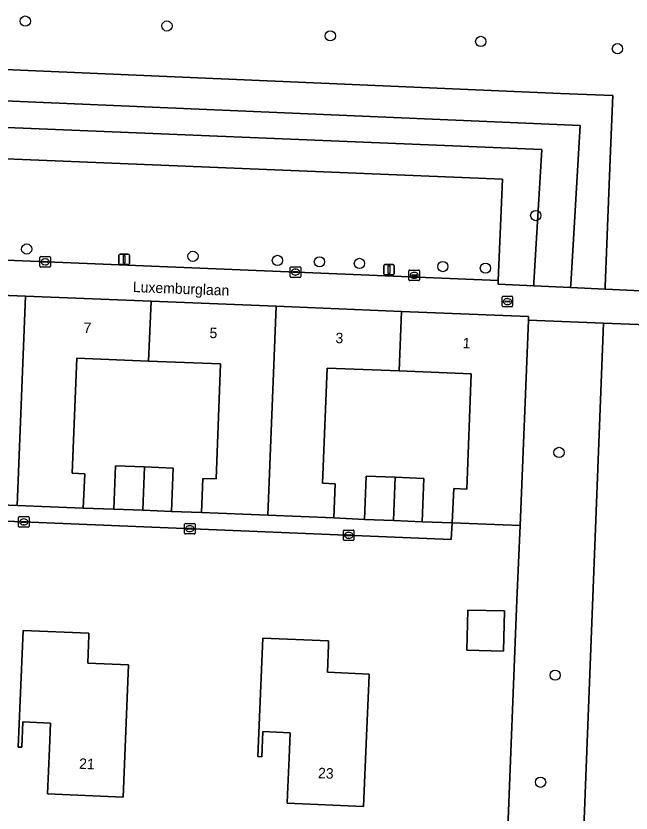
# Model space of a CAD drawing. Extents: x 160786 to 161429, y 386828 to 387485.
# Drawn here: x 161338.8 to 161397.6, y 387186.8 to 387262.9 of the extents above; entities that cross this region are included whole.
import ezdxf

# ---------------------------------------------------------------- set-up
doc = ezdxf.new("R2010")
doc.units = 0
for name, color, linetype in [('IMGEO_Boom', 7, 'Continuous'), ('IMGEO_Brandkraan', 7, 'Continuous'), ('IMGEO_Erf', 7, 'Continuous'), ('IMGEO_Groenvoorziening', 7, 'Continuous'), ('IMGEO_Kolk', 7, 'Continuous'), ('IMGEO_Lichtmast', 7, 'Continuous'), ('IMGEO_Openbare_ruimte_label', 7, 'Continuous'), ('IMGEO_Pand', 7, 'Continuous'), ('IMGEO_Pand_nummerreeks', 7, 'Continuous'), ('IMGEO_Rioolput', 7, 'Continuous'), ('IMGEO_Voetpad_open', 7, 'Continuous')]:
    doc.layers.add(name, color=color, linetype=linetype)

msp = doc.modelspace()

# ---------------------------------------------------------------- linework, layer by layer
at = {"layer": 'IMGEO_Boom'}
for centre in [(161339.699, 387262.375), (161353.232, 387261.906), (161368.835, 387260.966), (161383.21, 387260.429), (161396.265, 387259.739), (161388.461, 387243.802), (161339.83, 387240.61), (161355.716, 387239.916), (161363.785, 387239.523), (161367.795, 387239.384), (161371.615, 387239.235), (161379.584, 387238.932), (161383.657, 387238.779), (161390.686, 387221.188), (161390.316, 387199.923), (161388.925, 387189.697)]:
    msp.add_circle(centre, 0.489, dxfattribs=at)
at = {"layer": 'IMGEO_Brandkraan'}
for p, q in [((161385.253, 387235.171), (161385.253, 387236.023)), ((161385.328, 387236.097), (161386.18, 387236.097)), ((161385.512, 387235.591), (161385.512, 387235.603)), ((161385.95, 387235.554), (161385.552, 387235.554)), ((161385.555, 387235.64), (161385.953, 387235.64)), ((161385.741, 387235.877), (161385.766, 387235.877)), ((161385.996, 387235.603), (161385.996, 387235.591)), ((161386.254, 387236.023), (161386.254, 387235.171)), ((161386.18, 387235.097), (161385.328, 387235.097)), ((161385.764, 387235.317), (161385.739, 387235.317))]:
    msp.add_line(p, q, dxfattribs=at)
for points in [[(161385.253, 387235.171), (161385.253, 387236.023)], [(161385.328, 387236.097), (161386.18, 387236.097)], [(161386.254, 387236.023), (161386.254, 387235.171)], [(161386.18, 387235.097), (161385.328, 387235.097)]]:
    msp.add_lwpolyline(points, dxfattribs=at)
for centre, radius, start, end in [((161385.33, 387236.021), 0.0765, 91.55205, 178.44795), ((161385.33, 387236.021), 0.0765, 91.55205, 178.44795), ((161385.552, 387235.6), 0.0403, 85.87752, 175.75265), ((161385.549, 387235.59), 0.0366, 178.93798, 274.71019), ((161385.953, 387235.597), 0.043, 264.86636, 352.45326), ((161385.957, 387235.602), 0.0386, 1.73085, 96.63898), ((161386.178, 387236.021), 0.0765, 1.55205, 88.44795), ((161386.178, 387236.021), 0.0765, 1.55205, 88.44795), ((161385.33, 387235.173), 0.0765, 181.55205, 268.44795), ((161385.33, 387235.173), 0.0765, 181.55205, 268.44795), ((161386.178, 387235.173), 0.0765, 271.55205, 358.44795), ((161386.178, 387235.173), 0.0765, 271.55205, 358.44795)]:
    msp.add_arc(centre, radius, start, end, dxfattribs=at)
for centre, major_axis, ratio, start_param, end_param in [((161385.74, 387235.597), (-0.387, 0.002), 0.722429, 4.712389, 7.853982), ((161385.765, 387235.597), (-0.39, 0.002), 0.717154, 1.570796, 4.712389)]:
    msp.add_ellipse(centre, major_axis=major_axis, ratio=ratio, start_param=start_param, end_param=end_param, dxfattribs=at)
at = {"layer": 'IMGEO_Erf'}
for points in [[(161353.661, 387215.551), (161356.539, 387215.447), (161356.671, 387218.715), (161357.937, 387218.665), (161358.357, 387229.635), (161351.482, 387229.914), (161344.608, 387230.193), (161344.162, 387219.201), (161345.371, 387219.152), (161345.239, 387215.884), (161348.163, 387215.772), (161348.33, 387219.909), (161351.076, 387219.799), (161353.828, 387219.688)], [(161377.611, 387214.572), (161380.491, 387214.479), (161380.623, 387217.747), (161381.867, 387217.698), (161382.288, 387228.69), (161375.415, 387228.969), (161368.539, 387229.248), (161368.093, 387218.256), (161369.302, 387218.207), (161369.17, 387214.939), (161372.097, 387214.794), (161372.264, 387218.931), (161375.023, 387218.82), (161377.778, 387218.709)], [(161381.975, 387206.145), (161385.47, 387206.067), (161385.385, 387202.218), (161381.89, 387202.295)], [(161349.04, 387188.29), (161341.818, 387188.591), (161342, 387192.935), (161342.101, 387195.352), (161339.456, 387195.462), (161339.355, 387193.044), (161339.019, 387193.058), (161339.484, 387204.185), (161345.781, 387203.923), (161345.773, 387203.731), (161345.663, 387201.074), (161349.567, 387200.911)], [(161368.555, 387200.195), (161372.538, 387200.032), (161372.502, 387199.163), (161372.296, 387194.128), (161372.02, 387187.39), (161364.716, 387187.689), (161364.75, 387188.528), (161364.893, 387192.023), (161364.991, 387194.423), (161362.381, 387194.53), (161362.282, 387192.129), (161361.919, 387192.144), (161362.382, 387203.447), (161368.676, 387203.19), (161368.661, 387202.818)]]:
    msp.add_lwpolyline(points, close=True, dxfattribs=at)
for points in [[(161386.657, 387207.071), (161386.969, 387214.218), (161380.491, 387214.479), (161380.385, 387212.88), (161314.673, 387215.577)], [(161338.494, 387179.104), (161338.672, 387185.65), (161379.763, 387183.988), (161385.728, 387183.729), (161386.657, 387207.071)]]:
    msp.add_lwpolyline(points, dxfattribs=at)
at = {"layer": 'IMGEO_Groenvoorziening'}
for points in [[(161317.851, 387240.363), (161384.876, 387237.612), (161385.271, 387247.275), (161330.068, 387249.536), (161330.084, 387250), (161330.17, 387252.534), (161330.256, 387255.079), (161330.357, 387258.077), (161390.836, 387255.474), (161395.83, 387255.259), (161395.614, 387250), (161395.348, 387243.557), (161395.079, 387237.044), (161395.079, 387236.775), (161404.719, 387236.326)], [(161404.883, 387233.143), (161394.941, 387233.543), (161392.245, 387164.908), (161400.238, 387164.515)]]:
    msp.add_lwpolyline(points, dxfattribs=at)
for points in [[(161330.357, 387258.077), (161330.256, 387255.079), (161392.709, 387252.391), (161391.81, 387237.228), (161391.792, 387236.927), (161395.079, 387236.775), (161395.079, 387237.044), (161395.348, 387243.557), (161395.614, 387250), (161395.83, 387255.259), (161390.836, 387255.474)], [(161330.256, 387255.079), (161330.17, 387252.534), (161389.037, 387250.123), (161388.284, 387237.427), (161388.264, 387237.09), (161391.792, 387236.927), (161391.81, 387237.228), (161392.709, 387252.391)], [(161389.037, 387250.123), (161330.17, 387252.534), (161330.084, 387250), (161330.068, 387249.536), (161385.271, 387247.275), (161384.876, 387237.612), (161384.861, 387237.248), (161388.264, 387237.09), (161388.284, 387237.427)], [(161394.941, 387233.543), (161387.758, 387233.832), (161386.969, 387214.218), (161386.657, 387207.071), (161385.728, 387183.729), (161385.594, 387180.646), (161385.46, 387177.56), (161385.326, 387174.474), (161385.192, 387171.388), (161385.058, 387168.302), (161384.924, 387165.217), (161392.245, 387164.908)]]:
    msp.add_lwpolyline(points, close=True, dxfattribs=at)
at = {"layer": 'IMGEO_Kolk'}
for p, q in [((161341.094, 387238.961), (161341.094, 387239.813)), ((161341.169, 387239.887), (161342.021, 387239.887)), ((161341.353, 387239.381), (161341.353, 387239.393)), ((161341.791, 387239.344), (161341.393, 387239.344)), ((161341.396, 387239.43), (161341.794, 387239.43)), ((161341.582, 387239.667), (161341.607, 387239.667)), ((161341.837, 387239.393), (161341.837, 387239.381)), ((161342.095, 387239.813), (161342.095, 387238.961)), ((161342.021, 387238.887), (161341.169, 387238.887)), ((161341.605, 387239.107), (161341.58, 387239.107)), ((161365.004, 387237.98), (161365.004, 387238.832)), ((161365.079, 387238.906), (161365.931, 387238.906)), ((161365.492, 387238.686), (161365.517, 387238.686)), ((161366.005, 387238.832), (161366.005, 387237.98)), ((161365.931, 387237.906), (161365.079, 387237.906)), ((161365.263, 387238.4), (161365.263, 387238.412)), ((161365.701, 387238.363), (161365.303, 387238.363)), ((161365.306, 387238.449), (161365.704, 387238.449)), ((161365.515, 387238.126), (161365.49, 387238.126)), ((161365.747, 387238.412), (161365.747, 387238.4)), ((161339.054, 387214.131), (161339.054, 387214.983)), ((161339.129, 387215.057), (161339.981, 387215.057)), ((161340.055, 387214.983), (161340.055, 387214.131)), ((161339.313, 387214.551), (161339.313, 387214.563)), ((161339.751, 387214.514), (161339.353, 387214.514)), ((161339.356, 387214.6), (161339.754, 387214.6)), ((161339.565, 387214.277), (161339.54, 387214.277)), ((161339.542, 387214.837), (161339.567, 387214.837)), ((161339.797, 387214.563), (161339.797, 387214.551)), ((161354.914, 387213.48), (161354.914, 387214.332)), ((161354.989, 387214.406), (161355.841, 387214.406)), ((161355.915, 387214.332), (161355.915, 387213.48)), ((161339.981, 387214.057), (161339.129, 387214.057)), ((161355.173, 387213.9), (161355.173, 387213.912)), ((161355.611, 387213.863), (161355.213, 387213.863)), ((161355.216, 387213.949), (161355.614, 387213.949)), ((161355.425, 387213.626), (161355.4, 387213.626)), ((161355.402, 387214.186), (161355.427, 387214.186)), ((161355.657, 387213.912), (161355.657, 387213.9)), ((161370.091, 387212.857), (161370.091, 387213.709)), ((161370.166, 387213.783), (161371.018, 387213.783)), ((161370.579, 387213.563), (161370.604, 387213.563)), ((161371.092, 387213.709), (161371.092, 387212.857)), ((161355.841, 387213.406), (161354.989, 387213.406)), ((161371.018, 387212.783), (161370.166, 387212.783)), ((161370.35, 387213.277), (161370.35, 387213.289)), ((161370.788, 387213.24), (161370.39, 387213.24)), ((161370.393, 387213.326), (161370.791, 387213.326)), ((161370.602, 387213.003), (161370.577, 387213.003)), ((161370.834, 387213.289), (161370.834, 387213.277))]:
    msp.add_line(p, q, dxfattribs=at)
for points in [[(161341.094, 387238.961), (161341.094, 387239.813)], [(161341.169, 387239.887), (161342.021, 387239.887)], [(161342.095, 387239.813), (161342.095, 387238.961)], [(161342.021, 387238.887), (161341.169, 387238.887)], [(161365.004, 387237.98), (161365.004, 387238.832)], [(161365.079, 387238.906), (161365.931, 387238.906)], [(161366.005, 387238.832), (161366.005, 387237.98)], [(161365.931, 387237.906), (161365.079, 387237.906)], [(161339.054, 387214.131), (161339.054, 387214.983)], [(161339.129, 387215.057), (161339.981, 387215.057)], [(161340.055, 387214.983), (161340.055, 387214.131)], [(161354.914, 387213.48), (161354.914, 387214.332)], [(161354.989, 387214.406), (161355.841, 387214.406)], [(161355.915, 387214.332), (161355.915, 387213.48)], [(161339.981, 387214.057), (161339.129, 387214.057)], [(161370.091, 387212.857), (161370.091, 387213.709)], [(161370.166, 387213.783), (161371.018, 387213.783)], [(161371.092, 387213.709), (161371.092, 387212.857)], [(161355.841, 387213.406), (161354.989, 387213.406)], [(161371.018, 387212.783), (161370.166, 387212.783)]]:
    msp.add_lwpolyline(points, dxfattribs=at)
for centre, radius, start, end in [((161341.171, 387239.811), 0.0765, 91.55205, 178.44795), ((161341.171, 387239.811), 0.0765, 91.55205, 178.44795), ((161341.393, 387239.39), 0.0403, 85.87752, 175.75265), ((161341.39, 387239.38), 0.0366, 178.93798, 274.71019), ((161341.794, 387239.387), 0.043, 264.86636, 352.45326), ((161341.798, 387239.392), 0.0386, 1.73085, 96.63898), ((161342.019, 387239.811), 0.0765, 1.55205, 88.44795), ((161342.019, 387239.811), 0.0765, 1.55205, 88.44795), ((161341.171, 387238.963), 0.0765, 181.55205, 268.44795), ((161341.171, 387238.963), 0.0765, 181.55205, 268.44795), ((161342.019, 387238.963), 0.0765, 271.55205, 358.44795), ((161342.019, 387238.963), 0.0765, 271.55205, 358.44795), ((161365.081, 387238.83), 0.0765, 91.55205, 178.44795), ((161365.081, 387238.83), 0.0765, 91.55205, 178.44795), ((161365.929, 387238.83), 0.0765, 1.55205, 88.44795), ((161365.929, 387238.83), 0.0765, 1.55205, 88.44795), ((161365.081, 387237.982), 0.0765, 181.55205, 268.44795), ((161365.081, 387237.982), 0.0765, 181.55205, 268.44795), ((161365.303, 387238.409), 0.0403, 85.87752, 175.75265), ((161365.3, 387238.399), 0.0366, 178.93798, 274.71019), ((161365.704, 387238.406), 0.043, 264.86636, 352.45326), ((161365.708, 387238.411), 0.0386, 1.73085, 96.63898), ((161365.929, 387237.982), 0.0765, 271.55205, 358.44795), ((161365.929, 387237.982), 0.0765, 271.55205, 358.44795), ((161339.131, 387214.981), 0.0765, 91.55205, 178.44795), ((161339.131, 387214.981), 0.0765, 91.55205, 178.44795), ((161339.979, 387214.981), 0.0765, 1.55205, 88.44795), ((161339.979, 387214.981), 0.0765, 1.55205, 88.44795), ((161339.353, 387214.56), 0.0403, 85.87752, 175.75265), ((161339.35, 387214.55), 0.0366, 178.93798, 274.71019), ((161339.754, 387214.557), 0.043, 264.86636, 352.45326), ((161339.758, 387214.562), 0.0386, 1.73085, 96.63898), ((161354.991, 387214.33), 0.0765, 91.55205, 178.44795), ((161354.991, 387214.33), 0.0765, 91.55205, 178.44795), ((161355.839, 387214.33), 0.0765, 1.55205, 88.44795), ((161355.839, 387214.33), 0.0765, 1.55205, 88.44795), ((161339.131, 387214.133), 0.0765, 181.55205, 268.44795), ((161339.131, 387214.133), 0.0765, 181.55205, 268.44795), ((161339.979, 387214.133), 0.0765, 271.55205, 358.44795), ((161339.979, 387214.133), 0.0765, 271.55205, 358.44795), ((161354.991, 387213.482), 0.0765, 181.55205, 268.44795), ((161354.991, 387213.482), 0.0765, 181.55205, 268.44795), ((161355.213, 387213.909), 0.0403, 85.87752, 175.75265), ((161355.21, 387213.899), 0.0366, 178.93798, 274.71019), ((161355.614, 387213.906), 0.043, 264.86636, 352.45326), ((161355.618, 387213.911), 0.0386, 1.73085, 96.63898), ((161355.839, 387213.482), 0.0765, 271.55205, 358.44795), ((161355.839, 387213.482), 0.0765, 271.55205, 358.44795), ((161370.168, 387213.707), 0.0765, 91.55205, 178.44795), ((161370.168, 387213.707), 0.0765, 91.55205, 178.44795), ((161371.016, 387213.707), 0.0765, 1.55205, 88.44795), ((161371.016, 387213.707), 0.0765, 1.55205, 88.44795), ((161370.168, 387212.859), 0.0765, 181.55205, 268.44795), ((161370.168, 387212.859), 0.0765, 181.55205, 268.44795), ((161370.39, 387213.286), 0.0403, 85.87752, 175.75265), ((161370.387, 387213.276), 0.0366, 178.93798, 274.71019), ((161370.791, 387213.283), 0.043, 264.86636, 352.45326), ((161370.795, 387213.288), 0.0386, 1.73085, 96.63898), ((161371.016, 387212.859), 0.0765, 271.55205, 358.44795), ((161371.016, 387212.859), 0.0765, 271.55205, 358.44795)]:
    msp.add_arc(centre, radius, start, end, dxfattribs=at)
for centre, major_axis, ratio, start_param, end_param in [((161341.581, 387239.387), (-0.387, 0.002), 0.722429, 4.712389, 7.853982), ((161341.606, 387239.387), (-0.39, 0.002), 0.717154, 1.570796, 4.712389), ((161365.491, 387238.406), (-0.387, 0.002), 0.722429, 4.712389, 7.853982), ((161365.516, 387238.406), (-0.39, 0.002), 0.717154, 1.570796, 4.712389), ((161339.541, 387214.557), (-0.387, 0.002), 0.722429, 4.712389, 7.853982), ((161339.566, 387214.557), (-0.39, 0.002), 0.717154, 1.570796, 4.712389), ((161355.401, 387213.906), (-0.387, 0.002), 0.722429, 4.712389, 7.853982), ((161355.426, 387213.906), (-0.39, 0.002), 0.717154, 1.570796, 4.712389), ((161370.578, 387213.283), (-0.387, 0.002), 0.722429, 4.712389, 7.853982), ((161370.603, 387213.283), (-0.39, 0.002), 0.717154, 1.570796, 4.712389)]:
    msp.add_ellipse(centre, major_axis=major_axis, ratio=ratio, start_param=start_param, end_param=end_param, dxfattribs=at)
at = {"layer": 'IMGEO_Lichtmast'}
for p, q in [((161348.746, 387240.13), (161349.536, 387240.13)), ((161349.536, 387240.13), (161348.746, 387240.13)), ((161348.646, 387239.23), (161348.646, 387240.03)), ((161348.646, 387240.03), (161348.646, 387239.23)), ((161349.636, 387240.03), (161349.636, 387239.23)), ((161349.636, 387239.23), (161349.636, 387240.03)), ((161349.536, 387239.13), (161348.746, 387239.13)), ((161348.746, 387239.13), (161349.536, 387239.13)), ((161373.947, 387238.242), (161373.947, 387239.042)), ((161373.947, 387239.042), (161373.947, 387238.242)), ((161374.047, 387239.142), (161374.837, 387239.142)), ((161374.837, 387239.142), (161374.047, 387239.142)), ((161374.937, 387239.042), (161374.937, 387238.242)), ((161374.937, 387238.242), (161374.937, 387239.042)), ((161374.837, 387238.142), (161374.047, 387238.142)), ((161374.047, 387238.142), (161374.837, 387238.142))]:
    msp.add_line(p, q, dxfattribs=at)
for points in [[(161349.066, 387240.005), (161349.216, 387240.005), (161349.216, 387239.255), (161349.066, 387239.255), (161349.066, 387240.005)], [(161374.367, 387239.017), (161374.517, 387239.017), (161374.517, 387238.267), (161374.367, 387238.267), (161374.367, 387239.017)]]:
    msp.add_lwpolyline(points, dxfattribs=at)
for centre, start, end in [((161348.746, 387240.03), 90, 180), ((161348.746, 387240.03), 90, 180), ((161349.536, 387240.03), 0, 90), ((161349.536, 387240.03), 360, 90), ((161348.746, 387239.23), 180, 270), ((161348.746, 387239.23), 180, 270), ((161349.536, 387239.23), 270, 0), ((161349.536, 387239.23), 270, 0), ((161374.047, 387239.042), 90, 180), ((161374.047, 387239.042), 90, 180), ((161374.837, 387239.042), 0, 90), ((161374.837, 387239.042), 360, 90), ((161374.047, 387238.242), 180, 270), ((161374.047, 387238.242), 180, 270), ((161374.837, 387238.242), 270, 0), ((161374.837, 387238.242), 270, 0)]:
    msp.add_arc(centre, 0.1, start, end, dxfattribs=at)
at = {"layer": 'IMGEO_Pand'}
for points in [[(161327.749, 387236.587), (161327.515, 387230.887), (161334.388, 387230.608), (161333.967, 387219.612), (161332.757, 387219.66), (161332.625, 387216.392), (161338.932, 387216.138), (161339.731, 387236.105)], [(161339.731, 387236.105), (161338.932, 387216.138), (161345.239, 387215.884), (161345.371, 387219.152), (161344.162, 387219.201), (161344.608, 387230.193), (161351.482, 387229.914), (161351.711, 387235.623)], [(161351.711, 387235.623), (161351.482, 387229.914), (161358.357, 387229.635), (161357.937, 387218.665), (161356.671, 387218.715), (161356.539, 387215.447), (161362.855, 387215.193), (161363.653, 387235.142)], [(161363.653, 387235.142), (161362.855, 387215.193), (161369.17, 387214.939), (161369.302, 387218.207), (161368.093, 387218.256), (161368.539, 387229.248), (161375.415, 387228.969), (161375.635, 387234.66)], [(161387.758, 387233.832), (161387.772, 387234.171), (161375.635, 387234.66), (161375.415, 387228.969), (161382.288, 387228.69), (161381.867, 387217.698), (161380.623, 387217.747), (161380.491, 387214.479), (161386.969, 387214.218)], [(161351.076, 387219.799), (161348.33, 387219.909), (161348.163, 387215.772), (161350.91, 387215.662)], [(161350.91, 387215.662), (161353.661, 387215.551), (161353.828, 387219.688), (161351.076, 387219.799)], [(161375.023, 387218.82), (161372.264, 387218.931), (161372.097, 387214.794), (161374.863, 387214.683)], [(161374.863, 387214.683), (161377.611, 387214.572), (161377.778, 387218.709), (161375.023, 387218.82)], [(161381.89, 387202.295), (161385.385, 387202.218), (161385.47, 387206.067), (161381.975, 387206.145)], [(161349.567, 387200.911), (161345.663, 387201.074), (161345.773, 387203.731), (161345.781, 387203.923), (161339.484, 387204.185), (161339.019, 387193.058), (161339.355, 387193.044), (161339.456, 387195.462), (161342.101, 387195.352), (161342, 387192.935), (161341.818, 387188.591), (161349.04, 387188.29)], [(161372.502, 387199.163), (161372.538, 387200.032), (161368.555, 387200.195), (161368.661, 387202.818), (161368.676, 387203.19), (161362.382, 387203.447), (161361.919, 387192.144), (161362.282, 387192.129), (161362.381, 387194.53), (161364.991, 387194.423), (161364.893, 387192.023), (161364.75, 387188.528), (161364.716, 387187.689), (161372.02, 387187.39), (161372.296, 387194.128)]]:
    msp.add_lwpolyline(points, close=True, dxfattribs=at)
at = {"layer": 'IMGEO_Rioolput'}
for p, q in [((161376.425, 387238.598), (161377.277, 387238.598)), ((161376.35, 387237.672), (161376.35, 387238.524)), ((161376.609, 387238.092), (161376.609, 387238.104)), ((161377.047, 387238.055), (161376.649, 387238.055)), ((161376.652, 387238.141), (161377.05, 387238.141)), ((161376.861, 387237.818), (161376.836, 387237.818)), ((161376.838, 387238.378), (161376.863, 387238.378)), ((161377.093, 387238.104), (161377.093, 387238.092)), ((161377.351, 387238.524), (161377.351, 387237.672)), ((161377.277, 387237.598), (161376.425, 387237.598))]:
    msp.add_line(p, q, dxfattribs=at)
for points in [[(161376.425, 387238.598), (161377.277, 387238.598)], [(161376.35, 387237.672), (161376.35, 387238.524)], [(161377.351, 387238.524), (161377.351, 387237.672)], [(161377.277, 387237.598), (161376.425, 387237.598)]]:
    msp.add_lwpolyline(points, dxfattribs=at)
for centre, radius, start, end in [((161376.427, 387238.522), 0.0765, 91.55205, 178.44795), ((161376.427, 387238.522), 0.0765, 91.55205, 178.44795), ((161377.275, 387238.522), 0.0765, 1.55205, 88.44795), ((161377.275, 387238.522), 0.0765, 1.55205, 88.44795), ((161376.649, 387238.101), 0.0403, 85.87752, 175.75265), ((161376.646, 387238.091), 0.0366, 178.93798, 274.71019), ((161377.05, 387238.098), 0.043, 264.86636, 352.45326), ((161377.054, 387238.103), 0.0386, 1.73085, 96.63898), ((161376.427, 387237.674), 0.0765, 181.55205, 268.44795), ((161376.427, 387237.674), 0.0765, 181.55205, 268.44795), ((161377.275, 387237.674), 0.0765, 271.55205, 358.44795), ((161377.275, 387237.674), 0.0765, 271.55205, 358.44795)]:
    msp.add_arc(centre, radius, start, end, dxfattribs=at)
for centre, major_axis, ratio, start_param, end_param in [((161376.837, 387238.098), (-0.387, 0.002), 0.722429, 4.712389, 7.853982), ((161376.862, 387238.098), (-0.39, 0.002), 0.717154, 1.570796, 4.712389)]:
    msp.add_ellipse(centre, major_axis=major_axis, ratio=ratio, start_param=start_param, end_param=end_param, dxfattribs=at)
at = {"layer": 'IMGEO_Voetpad_open'}
for points in [[(161315.684, 387242.726), (161315.672, 387242.592), (161315.564, 387237.078), (161327.749, 387236.587), (161339.731, 387236.105), (161351.711, 387235.623), (161363.653, 387235.142), (161375.635, 387234.66), (161387.772, 387234.171), (161387.758, 387233.832), (161394.941, 387233.543), (161404.883, 387233.143), (161404.719, 387236.326), (161395.079, 387236.775), (161391.792, 387236.927), (161388.264, 387237.09), (161384.861, 387237.248), (161384.876, 387237.612)], [(161384.876, 387237.612), (161317.851, 387240.363)]]:
    msp.add_lwpolyline(points, dxfattribs=at)
msp.add_lwpolyline([(161350.91, 387215.662), (161348.163, 387215.772), (161345.239, 387215.884), (161338.932, 387216.138), (161332.625, 387216.392), (161329.677, 387216.513), (161326.929, 387216.623), (161324.171, 387216.734), (161321.27, 387216.857), (161314.761, 387217.119), (161314.673, 387215.577), (161380.385, 387212.88), (161380.491, 387214.479), (161377.611, 387214.572), (161374.863, 387214.683), (161372.097, 387214.794), (161369.17, 387214.939), (161362.855, 387215.193), (161356.539, 387215.447), (161353.661, 387215.551)], close=True, dxfattribs=at)

# ---------------------------------------------------------------- texts
at = {"layer": 'IMGEO_Openbare_ruimte_label'}
msp.add_text('Luxemburglaan', height=1, rotation=357.76436, dxfattribs=at).set_placement((161349.956, 387236.508))
at = {"layer": 'IMGEO_Pand_nummerreeks'}
for s, rotation, p in [('7', 357.69459, (161345.244, 387232.6)), ('5', 357.69459, (161357.279, 387232.116)), ('3', 357.69459, (161369.313, 387231.631)), ('1', 357.69671, (161381.462, 387231.143)), ('21', 357.61077, (161344.822, 387190.988)), ('23', 357.6566, (161367.646, 387190.09))]:
    msp.add_text(s, height=1, rotation=rotation, dxfattribs=at).set_placement(p)

doc.saveas('drawing.dxf')
